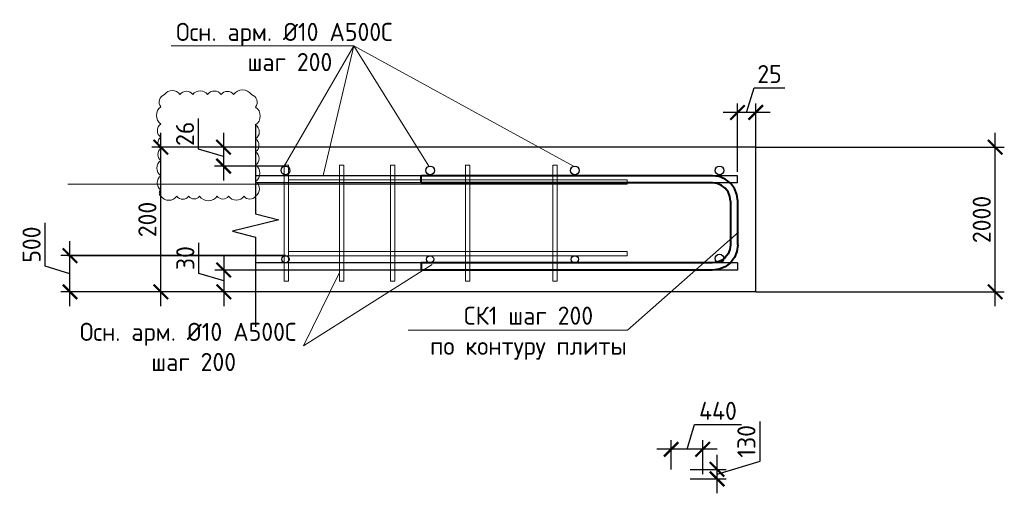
# Model space of a CAD drawing. Header units: millimetres. Extents: x -5898314 to 1055204, y -720802 to 1562611.
# Tile 359 of 362: x 307056 to 320664, y -41046 to -34499. Entities that reach past the tile are written whole.
import ezdxf
from ezdxf import colors
from ezdxf.entities.mleader import LeaderData, LeaderLine
from ezdxf.math import Vec2, Vec3

# ---------------------------------------------------------------- set-up
doc = ezdxf.new("R2010")
doc.units = ezdxf.units.MM
for name, color, linetype, lineweight in [('_0.5', 94, 'Continuous', 50), ('Арм_хомуты', 133, 'Continuous', 18), ('Арматура', 152, 'Continuous', 40), ('Перекрытие ж_бетон', 1, 'Continuous', 30), ('подоснова', 151, 'Continuous', 5), ('поз.', 2, 'Continuous', 25), ('РАЗМЕРЫ', 1, 'Continuous', 9)]:
    doc.layers.add(name, color=color, linetype=linetype, lineweight=lineweight)
doc.styles.add('GOST 2.304', font='CS_Gost2304.shx')
doc.styles.add('GOST-2.304_Type-B', font='GOST_Common.ttf')
doc.styles.add('ГОСТ 2.304', font='GOST_Common.ttf')
doc.dimstyles.new('СПДС', dxfattribs={"dimscale": 100, "dimtxt": 2.5, "dimasz": 2, "dimexe": 1.25, "dimexo": 0, "dimtad": 1, "dimdec": 0, "dimrnd": 5, "dimtxsty": 'GOST-2.304_Type-B', "dimblk": 'ARCHTICK', "dimcen": 2.5, "dimdle": 2, "dimclrd": 1, "dimclre": 1, "dimclrt": 1, "dimadec": 0, "dimazin": 2, "dimtfac": 0.75, "dimtdec": 0, "dimtmove": 1, "dimatfit": 3, "dimfxl": 1, "dimtfillclr": 256, "dimtolj": 1, "dimarcsym": 1})

# ---------------------------------------------------------------- blocks, each defined once
blk = doc.blocks.new('*U1961')
at = {"color": 0, "linetype": 'ByBlock', "lineweight": -2}
for p, q in [((-65.3, 25), (-65.3, 427.5)), ((-55.3, 427.5), (-65.3, 427.5)), ((-55.3, 25), (-55.3, 427.5)), ((55.3, 25), (55.3, 427.5)), ((55.3, 427.5), (65.3, 427.5)), ((65.3, 25), (65.3, 427.5)), ((-64.1, 15.9), (-65.3, 25)), ((-60.6, 7.5), (-64.1, 15.9)), ((-54.4, 18.5), (-55.3, 25)), ((-51.9, 12.5), (-54.4, 18.5)), ((51.9, 12.5), (54.4, 18.5)), ((54.4, 18.5), (55.3, 25)), ((60.6, 7.5), (64.1, 15.9)), ((64.1, 15.9), (65.3, 25)), ((-55, 0.3), (-60.6, 7.5)), ((-47.8, -5.3), (-55, 0.3)), ((-47.9, 7.3), (-51.9, 12.5)), ((-42.8, 3.3), (-47.9, 7.3)), ((-36.7, 0.9), (-42.8, 3.3)), ((-30.3, 0), (-36.7, 0.9)), ((-30.3, 0), (30.3, 0)), ((30.3, 0), (36.7, 0.9)), ((36.7, 0.9), (42.8, 3.3)), ((42.8, 3.3), (47.9, 7.3)), ((47.8, -5.3), (55, 0.3)), ((47.9, 7.3), (51.9, 12.5)), ((55, 0.3), (60.6, 7.5)), ((-39.3, -8.8), (-47.8, -5.3)), ((-30.3, -10), (-39.3, -8.8)), ((30.3, -10), (-30.3, -10)), ((30.3, -10), (39.3, -8.8)), ((39.3, -8.8), (47.8, -5.3))]:
    blk.add_line(p, q, dxfattribs=at)
at = {"style": 'GOST 2.304', "oblique": 15, "flags": 9}
for tag, p in [('ПОЗИЦИЯ', (795.4, -54.4)), ('ДИАМЕТР', (795.7, -58.7)), ('КЛАСС', (796, -63.1)), ('ДЛИНА', (796.5, -67.9)), ('МАССА', (796.8, -73.3))]:
    blk.add_attdef(tag, p, '', height=2.5, dxfattribs=at)
blk = doc.blocks.new('_ArchTick')
at = {"color": 0, "linetype": 'ByBlock', "const_width": 0.15}
blk.add_lwpolyline([(-0.5, -0.5), (0.5, 0.5)], dxfattribs=at)
blk = doc.blocks.new('*D1979')
at = {"layer": 'DEFPOINTS', "color": 0, "lineweight": 0, "transparency": 16777216}
for p in [(316978, -35782), (317228, -36261), (316978, -36601)]:
    blk.add_point(p, dxfattribs=at)
at = {"layer": 'РАЗМЕРЫ', "color": 1, "lineweight": -2, "transparency": 16777216}
for p, q in [((317103, -35782), (317206, -35439)), ((317206, -35439), (317631, -35439)), ((317428, -35782), (316778, -35782)), ((316978, -36601), (316978, -35657)), ((317228, -36261), (317228, -35657))]:
    blk.add_line(p, q, dxfattribs=at)
at = {"layer": 'РАЗМЕРЫ', "color": 1, "lineweight": -2, "transparency": 16777216, "xscale": 200, "yscale": 200, "zscale": 200, "rotation": 180}
blk.add_blockref('_ArchTick', (316978, -35782), dxfattribs=at)
at = {"layer": 'РАЗМЕРЫ', "color": 1, "lineweight": -2, "transparency": 16777216, "xscale": 200, "yscale": 200, "zscale": 200}
blk.add_blockref('_ArchTick', (317228, -35782), dxfattribs=at)
at = {"layer": 'РАЗМЕРЫ', "color": 1, "lineweight": 0, "transparency": 16777216, "insert": (317419, -35251), "char_height": 250, "attachment_point": 5, "style": 'GOST-2.304_Type-B'}
blk.add_mtext('\\A1;25', dxfattribs=at)
blk = doc.blocks.new('_None')
blk = doc.blocks.new('*D1980')
at = {"layer": 'DEFPOINTS', "color": 0, "lineweight": 0, "transparency": 16777216}
for p in [(309008, -36262), (310281, -36262), (310200, -38261)]:
    blk.add_point(p, dxfattribs=at)
at = {"layer": 'РАЗМЕРЫ', "color": 1, "lineweight": -2, "transparency": 16777216}
for p, q in [((309008, -38461), (309008, -36062)), ((310281, -36262), (308883, -36262)), ((310200, -38261), (308883, -38261))]:
    blk.add_line(p, q, dxfattribs=at)
at = {"layer": 'РАЗМЕРЫ', "color": 1, "lineweight": -2, "transparency": 16777216, "xscale": 200, "yscale": 200, "zscale": 200}
for p, rotation in [((309008, -36262), 90), ((309008, -38261), 270)]:
    blk.add_blockref('_ArchTick', p, dxfattribs=dict(at, rotation=rotation))
at = {"layer": 'РАЗМЕРЫ', "color": 1, "lineweight": 0, "transparency": 16777216, "insert": (308821, -37261), "char_height": 250, "attachment_point": 5, "rotation": 90, "style": 'GOST-2.304_Type-B'}
blk.add_mtext('\\A1;200', dxfattribs=at)
blk = doc.blocks.new('*D1981')
at = {"layer": 'DEFPOINTS', "color": 0, "lineweight": 0, "transparency": 16777216}
for p in [(310439, -36261), (309873, -36522), (310728, -36522)]:
    blk.add_point(p, dxfattribs=at)
at = {"layer": 'РАЗМЕРЫ', "color": 1, "lineweight": -2, "transparency": 16777216}
for p, q in [((309529, -36289), (309529, -35864)), ((309873, -36061), (309873, -36722)), ((309873, -36392), (309529, -36289)), ((310439, -36261), (309748, -36261)), ((310728, -36522), (309748, -36522))]:
    blk.add_line(p, q, dxfattribs=at)
at = {"layer": 'РАЗМЕРЫ', "color": 1, "lineweight": -2, "transparency": 16777216, "xscale": 200, "yscale": 200, "zscale": 200}
for p, rotation in [((309873, -36261), 90), ((309873, -36522), 270)]:
    blk.add_blockref('_ArchTick', p, dxfattribs=dict(at, rotation=rotation))
at = {"layer": 'РАЗМЕРЫ', "color": 1, "lineweight": 0, "transparency": 16777216, "insert": (309341, -36076), "char_height": 250, "attachment_point": 5, "rotation": 90, "style": 'GOST-2.304_Type-B'}
blk.add_mtext('\\A1;26', dxfattribs=at)
blk = doc.blocks.new('*D1982')
at = {"layer": 'DEFPOINTS', "color": 0, "lineweight": 0, "transparency": 16777216}
for p in [(310694, -37960), (309876, -38261), (310741, -38261)]:
    blk.add_point(p, dxfattribs=at)
at = {"layer": 'РАЗМЕРЫ', "color": 1, "lineweight": -2, "transparency": 16777216}
for p, q in [((309533, -38008), (309533, -37583)), ((309876, -37760), (309876, -38461)), ((310694, -37960), (309751, -37960)), ((309876, -38111), (309533, -38008)), ((310741, -38261), (309751, -38261))]:
    blk.add_line(p, q, dxfattribs=at)
at = {"layer": 'РАЗМЕРЫ', "color": 1, "lineweight": -2, "transparency": 16777216, "xscale": 200, "yscale": 200, "zscale": 200}
for p, rotation in [((309876, -37960), 90), ((309876, -38261), 270)]:
    blk.add_blockref('_ArchTick', p, dxfattribs=dict(at, rotation=rotation))
at = {"layer": 'РАЗМЕРЫ', "color": 1, "lineweight": 0, "transparency": 16777216, "insert": (309345, -37795), "char_height": 250, "attachment_point": 5, "rotation": 90, "style": 'GOST-2.304_Type-B'}
blk.add_mtext('\\A1;30', dxfattribs=at)
blk = doc.blocks.new('*D1983')
at = {"layer": '_0.5', "color": 1, "lineweight": -2, "transparency": 16777216}
for p, q in [((320539, -38461), (320539, -36061)), ((317228, -36261), (320664, -36261)), ((317228, -38261), (320664, -38261))]:
    blk.add_line(p, q, dxfattribs=at)
at = {"layer": 'DEFPOINTS', "color": 0, "lineweight": 0, "transparency": 16777216}
for p in [(317228, -36261), (320539, -36261), (317228, -38261)]:
    blk.add_point(p, dxfattribs=at)
at = {"layer": '_0.5', "color": 1, "lineweight": -2, "transparency": 16777216, "xscale": 200, "yscale": 200, "zscale": 200}
for p, rotation in [((320539, -36261), 90), ((320539, -38261), 270)]:
    blk.add_blockref('_ArchTick', p, dxfattribs=dict(at, rotation=rotation))
at = {"layer": '_0.5', "color": 1, "lineweight": 0, "transparency": 16777216, "insert": (320352, -37261), "char_height": 250, "attachment_point": 5, "rotation": 90, "style": 'GOST-2.304_Type-B'}
blk.add_mtext('\\A1;2000', dxfattribs=at)
blk = doc.blocks.new('чсчсчс')
at = {"layer": '_0.5', "color": 240, "lineweight": 0, "true_color": 0xed1f24}
for points in [[(310108, -40858), (310108, -42458), (310168, -42458), (310168, -40858), (310108, -40858)], [(310873, -40858), (310873, -42458), (310933, -42458), (310933, -40858), (310873, -40858)], [(311578, -40858), (311578, -42458), (311638, -42458), (311638, -40858), (311578, -40858)], [(312614, -40858), (312614, -42458), (312674, -42458), (312674, -40858), (312614, -40858)], [(313824, -40858), (313824, -42458), (313884, -42458), (313884, -40858), (313824, -40858)], [(310168, -41058), (314851, -41058), (314851, -41118), (307120, -41118)], [(310168, -42048), (314851, -42048), (314851, -42108), (307120, -42108)]]:
    blk.add_lwpolyline(points, dxfattribs=at)
blk = doc.blocks.new('*D1985')
at = {"layer": '_0.5', "color": 1, "lineweight": -2, "transparency": 16777216}
for p, q in [((307408, -37908), (307408, -37308)), ((307751, -38461), (307751, -37561)), ((310728, -37761), (307626, -37761)), ((307751, -38011), (307408, -37908)), ((310741, -38261), (307626, -38261))]:
    blk.add_line(p, q, dxfattribs=at)
at = {"layer": 'DEFPOINTS', "color": 0, "lineweight": 0, "transparency": 16777216}
for p in [(307751, -37761), (310728, -37761), (310741, -38261)]:
    blk.add_point(p, dxfattribs=at)
at = {"layer": '_0.5', "color": 1, "lineweight": -2, "transparency": 16777216, "xscale": 200, "yscale": 200, "zscale": 200}
for p, rotation in [((307751, -37761), 90), ((307751, -38261), 270)]:
    blk.add_blockref('_ArchTick', p, dxfattribs=dict(at, rotation=rotation))
at = {"layer": '_0.5', "color": 1, "lineweight": 0, "transparency": 16777216, "insert": (307220, -37608), "char_height": 250, "attachment_point": 5, "rotation": 90, "style": 'GOST-2.304_Type-B'}
blk.add_mtext('\\A1;500', dxfattribs=at)
blk = doc.blocks.new('*D1986')
at = {"layer": '_0.5', "color": 1, "lineweight": -2, "transparency": 16777216}
for p, q in [((317288, -40602), (317288, -40052)), ((316694, -41046), (316694, -40515)), ((316694, -40781), (317288, -40602)), ((316324, -40715), (316819, -40715)), ((316324, -40846), (316819, -40846))]:
    blk.add_line(p, q, dxfattribs=at)
at = {"layer": 'DEFPOINTS', "color": 0, "lineweight": 0, "transparency": 16777216}
for p in [(316324, -40715), (316694, -40715), (316324, -40846)]:
    blk.add_point(p, dxfattribs=at)
at = {"layer": '_0.5', "color": 1, "lineweight": -2, "transparency": 16777216, "xscale": 200, "yscale": 200, "zscale": 200}
for p, rotation in [((316694, -40715), 90), ((316694, -40846), 270)]:
    blk.add_blockref('_ArchTick', p, dxfattribs=dict(at, rotation=rotation))
at = {"layer": '_0.5', "color": 1, "lineweight": 0, "transparency": 16777216, "insert": (317100, -40327), "char_height": 250, "attachment_point": 5, "rotation": 90, "style": 'GOST-2.304_Type-B'}
blk.add_mtext('\\A1;130', dxfattribs=at)
blk = doc.blocks.new('*D1987')
at = {"layer": '_0.5', "color": 1, "lineweight": -2, "transparency": 16777216}
for p, q in [((316279, -40438), (316382, -40094)), ((316382, -40094), (317032, -40094)), ((316060, -40715), (316060, -40313)), ((316497, -40781), (316497, -40313)), ((316697, -40438), (315860, -40438))]:
    blk.add_line(p, q, dxfattribs=at)
at = {"layer": 'DEFPOINTS', "color": 0, "lineweight": 0, "transparency": 16777216}
for p in [(316060, -40438), (316060, -40715), (316497, -40781)]:
    blk.add_point(p, dxfattribs=at)
at = {"layer": '_0.5', "color": 1, "lineweight": -2, "transparency": 16777216, "xscale": 200, "yscale": 200, "zscale": 200, "rotation": 180}
blk.add_blockref('_ArchTick', (316060, -40438), dxfattribs=at)
at = {"layer": '_0.5', "color": 1, "lineweight": -2, "transparency": 16777216, "xscale": 200, "yscale": 200, "zscale": 200}
blk.add_blockref('_ArchTick', (316497, -40438), dxfattribs=at)
at = {"layer": '_0.5', "color": 1, "lineweight": 0, "transparency": 16777216, "insert": (316707, -39906), "char_height": 250, "attachment_point": 5, "style": 'GOST-2.304_Type-B'}
blk.add_mtext('\\A1;440', dxfattribs=at)

msp = doc.modelspace()

# ---------------------------------------------------------------- linework, layer by layer
at = {"color": 3, "linetype": 'Continuous', "lineweight": 30}
for centre, radius in [((310728.34, -36582.23), 60), ((312728.34, -36582.23), 60), ((314728.34, -36582.23), 60), ((316728.34, -36582.23), 60), ((310728.34, -37811.23), 50), ((312728.34, -37811.23), 50), ((314728.34, -37811.23), 50), ((316728.34, -37801.23), 60)]:
    msp.add_circle(centre, radius, dxfattribs=at)
at = {"layer": '_0.5', "color": 240, "lineweight": 0, "true_color": 0xed1f24}
msp.add_lwpolyline([(309006.82, -36938.47, 0.52056705), (309227.81, -36938.47, 0.52056705), (309391.34, -36938.47, 0.52056705), (309541.78, -36938.47, 0.52056705), (309785.69, -36938.47, 0.52056705), (309943.25, -36938.47, 0.52056705), (310157.86, -36938.47, 0.52056705), (310316.64, -36938.47, 0.52056705), (310316.74, -36736.22, 0.52056705), (310316.74, -36508.88, 0.52056705), (310316.74, -36325.36, 0.52056705), (310316.74, -36148.47, 0.52056705), (310316.74, -35953.7, 0.52056705), (310316.74, -35707.75, 0.52056705), (310258.32, -35534.53, 0.52056705), (310012.41, -35534.53, 0.52056705), (309840.41, -35534.53, 0.52056705), (309652.27, -35534.53, 0.52056705), (309449.17, -35534.53, 0.52056705), (309270.96, -35534.53, 0.52056705), (309058.35, -35534.53, 0.52056705), (309006.82, -35704.22, 0.52056705), (309006.82, -35941.29, 0.52056705), (309006.82, -36124.37, 0.52056705), (309006.82, -36282.66, 0.52056705), (309006.82, -36443.95, 0.52056705), (309006.82, -36655.43, 0.52056705), (309006.82, -36853.52, 0.52056705)], format="xyb", close=True, dxfattribs=at)
at = {"layer": 'Арматура', "color": 2, "lineweight": 0}
for p, q in [((311675.47, -34859.82), (309149, -34859.82)), ((311675.47, -34859.82), (310709.76, -36526.23)), ((311675.47, -34859.82), (311251.04, -36654.44)), ((314709.76, -36526.23), (311675.47, -34859.82)), ((312709.76, -36526.23), (311675.47, -34859.82)), ((312755.61, -37881.23), (310976.54, -39005.47)), ((310976.54, -39005.47), (311476.89, -37994.44))]:
    msp.add_line(p, q, dxfattribs=at)
at = {"layer": 'Перекрытие ж_бетон', "color": 7, "linetype": 'Continuous', "lineweight": 30}
for p, q in [((317228.36, -36261.23), (310316.74, -36261.23)), ((317228.36, -38261.23), (317228.36, -36261.23)), ((317228.36, -38261.23), (310316.74, -38261.23))]:
    msp.add_line(p, q, dxfattribs=at)
at = {"layer": 'Перекрытие ж_бетон', "color": 3, "linetype": 'Continuous', "lineweight": 30}
for p, q in [((316978.34, -36657.23), (310316.74, -36657.23)), ((316978.34, -36756.14), (316978.34, -36657.23)), ((316978.34, -36756.14), (310316.74, -36756.14)), ((316978.34, -37861.23), (310316.74, -37861.23)), ((316518.36, -37960.14), (310316.74, -37960.14)), ((316978.34, -37960.14), (310316.74, -37960.14)), ((316978.34, -37861.23), (316978.34, -37960.14))]:
    msp.add_line(p, q, dxfattribs=at)
at = {"layer": 'поз.', "linetype": 'Continuous'}
msp.add_lwpolyline([(310316.74, -35942.12), (310316.74, -37184.12), (310636.74, -37264.12), (309996.74, -37424.12), (310316.74, -37504.12), (310316.74, -38746.12)], dxfattribs=at)

# ---------------------------------------------------------------- block references
at = {"layer": '_0.5', "color": 240, "lineweight": 0, "true_color": 0xed1f24}
msp.add_blockref('чсчсчс', (601.53, 4346.57), dxfattribs=at)
at = {"layer": 'Арм_хомуты', "lineweight": 40, "xscale": -10, "yscale": 10, "zscale": 10, "rotation": 90}
msp.add_blockref('*U1961', (316881.56, -37308.68), dxfattribs=at)

# ---------------------------------------------------------------- texts
at = {"layer": 'Арматура', "color": 2, "lineweight": 0, "char_height": 250, "width": 3270.9984, "attachment_point": 5, "style": 'ГОСТ 2.304'}
for insert in [(310714.43, -34668.39), (309384.79, -38814.04)]:
    msp.add_mtext(' \\PОсн. арм. %%C10 А500С\\P шаг 200', dxfattribs=dict(at, insert=insert))

# ---------------------------------------------------------------- dimensions: what is measured, and where the dimension line sits
at = {"layer": '_0.5', "color": 1, "lineweight": 0}
for base, p1, p2, picture, middle in [((320539.21, -36261.23), (317228.36, -38261.23), (317228.36, -36261.23), '*D1983', (320351.71, -37261.23)), ((307751.4, -37761.23), (310741.19, -38261.23), (310728.46, -37761.23), '*D1985', (307220.15, -37845.6)), ((316694.14, -40715.35), (316324.15, -40845.86), (316324.15, -40715.35), '*D1986', (317100.39, -40539.98))]:
    dim = msp.add_linear_dim(base=base, p1=p1, p2=p2, angle=90, dimstyle='СПДС', dxfattribs=at)
    dim.commit()
    dim.dimension.update_dxf_attribs({"geometry": picture, "text_midpoint": middle})
dim = msp.add_linear_dim(base=(316059.91, -40437.69), p1=(316497.44, -40780.6), p2=(316059.91, -40715.35), dimstyle='СПДС', dxfattribs=at)
dim.commit()
dim.dimension.update_dxf_attribs({"geometry": '*D1987', "text_midpoint": (316444.3, -39906.44)})
at = {"layer": 'РАЗМЕРЫ', "color": 1, "lineweight": 0}
dim = msp.add_linear_dim(base=(316978.34, -35782.27), p1=(317228.36, -36261.23), p2=(316978.34, -36601.23), dimstyle='СПДС', override={"dimlfac": 0.1, "dimrnd": 5}, dxfattribs=at)
dim.commit()
dim.dimension.update_dxf_attribs({"geometry": '*D1979', "text_midpoint": (317268.98, -35251.02)})
for base, p1, p2, override, picture, middle in [((309872.54, -36522.23), (310439.27, -36261.23), (310728.34, -36522.23), {"dimlfac": 0.1, "dimrnd": 0}, '*D1981', (309341.29, -36226.1)), ((309008.26, -36261.51), (310199.95, -38261.23), (310280.54, -36261.51), {"dimlfac": 0.1, "dimrnd": 5}, '*D1980', (308820.76, -37261.37)), ((309876.29, -38261.23), (310694.46, -37960.14), (310741.19, -38261.23), {"dimlfac": 0.1, "dimrnd": 5}, '*D1982', (309345.04, -37945.06))]:
    dim = msp.add_linear_dim(base=base, p1=p1, p2=p2, angle=90, dimstyle='СПДС', override=override, dxfattribs=at)
    dim.commit()
    dim.dimension.update_dxf_attribs({"geometry": picture, "text_midpoint": middle})

# ---------------------------------------------------------------- leaders
at = {"layer": 'подоснова', "color": 2, "lineweight": 0, "ltscale": 0.3}
ml = msp.add_multileader_mtext('Standard', dxfattribs=at)
ml.set_content('СК1 шаг 200 \\Pпо контуру плиты', color=2, style='GOST-2.304_Type-B')
ml.set_leader_properties(color=256, linetype='ByLayer', lineweight=15)
ml.set_arrow_properties(name='NONE')
ml.build(insert=Vec2(0, 0))
ml.multileader.update_dxf_attribs({"text_left_attachment_type": 6, "text_right_attachment_type": 6, "dogleg_length": 0.1, "arrow_head_size": 18})
ctx = ml.context
ctx.base_point, ctx.char_height, ctx.arrow_head_size, ctx.landing_gap_size, ctx.plane_origin = Vec3(312720.22, -38790.57), 250, 18, 20, Vec3(308351.24, -34582.15)
ctx.left_attachment, ctx.right_attachment, ctx.text_align_type = 6, 6, 1
notes = []
notes.append((ctx, [(1, (1, 1, 0), (315456.53, -38790.57), (-1, 0), 0.1, [(0, [(316991.84, -37436.28)], 0, [])])]))
ctx.mtext.insert, ctx.mtext.alignment, ctx.mtext.flow_direction = Vec3(314088.32, -38465.57), 2, 5
for ctx, leaders in notes:
    for number, flags, end, landing, length, lines in leaders:
        leader = LeaderData()
        leader.index, (leader.has_last_leader_line, leader.has_dogleg_vector, leader.attachment_direction) = number, flags
        leader.last_leader_point, leader.dogleg_vector, leader.dogleg_length = Vec3(end), Vec3(landing), length
        for number, points, colour, breaks in lines:
            line = LeaderLine()
            line.index, line.vertices, line.color, line.breaks = number, Vec3.list(points), colors.encode_raw_color(colour), breaks
            leader.lines.append(line)
        ctx.leaders.append(leader)

doc.saveas('drawing.dxf')
